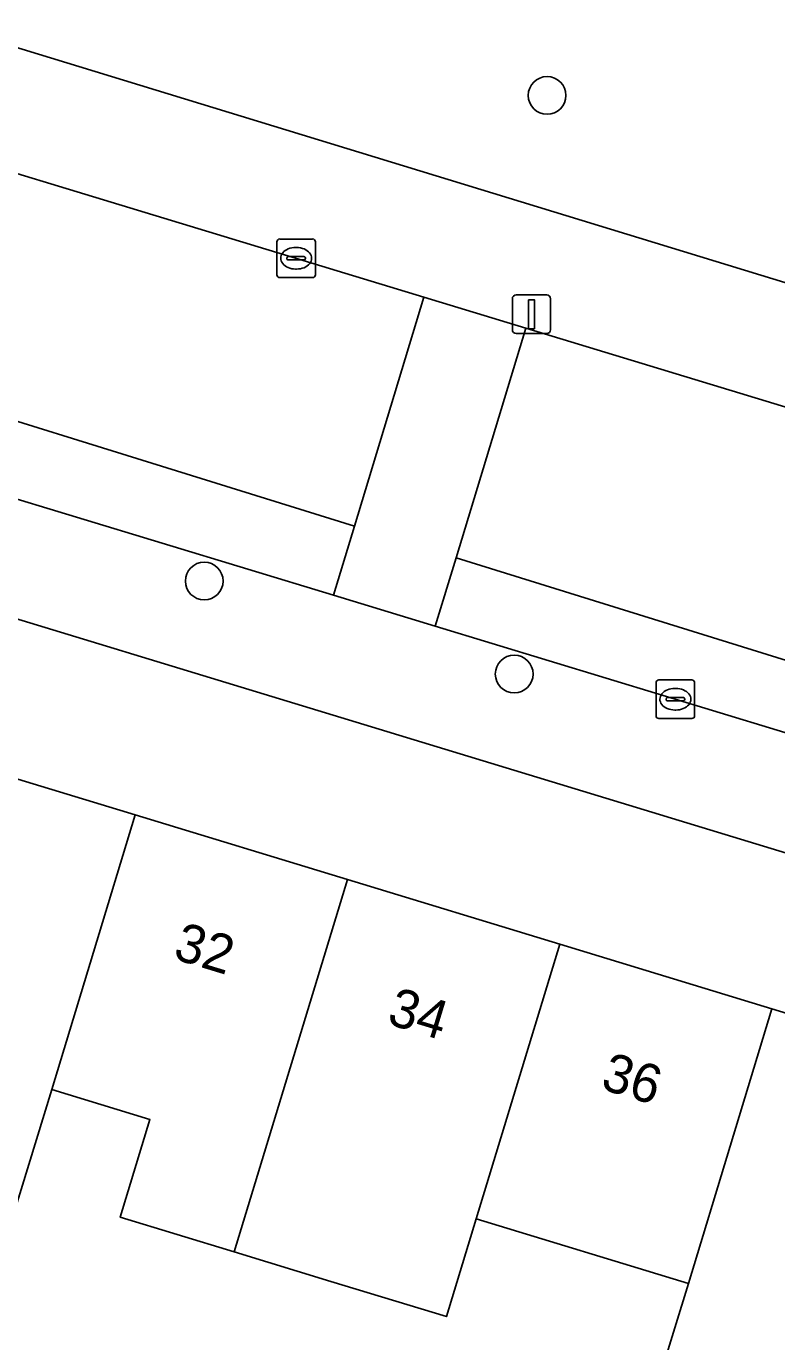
# Model space of a CAD drawing. Extents: x 159817 to 160765, y 380688 to 381638.
# Drawn here: x 160158.1 to 160177.54, y 381036.92 to 381071.03 of the extents above; entities that cross this region are included whole.
import ezdxf

# ---------------------------------------------------------------- set-up
doc = ezdxf.new("R2010")
doc.units = 0
for name, color, linetype in [('IMGEO_Boom', 7, 'Continuous'), ('IMGEO_Erf', 7, 'Continuous'), ('IMGEO_Groenvoorziening', 7, 'Continuous'), ('IMGEO_Kolk', 7, 'Continuous'), ('IMGEO_Lichtmast', 7, 'Continuous'), ('IMGEO_Pand', 7, 'Continuous'), ('IMGEO_Pand_nummerreeks', 7, 'Continuous'), ('IMGEO_Parkeervlak_open', 7, 'Continuous'), ('IMGEO_Rijbaan_lokaal_open', 7, 'Continuous'), ('IMGEO_Voetpad_open', 7, 'Continuous')]:
    doc.layers.add(name, color=color, linetype=linetype)

msp = doc.modelspace()

# ---------------------------------------------------------------- linework, layer by layer
at = {"layer": 'IMGEO_Boom'}
for centre in [(160171.594, 381069.234), (160162.708, 381056.645), (160170.741, 381054.234)]:
    msp.add_circle(centre, 0.489, dxfattribs=at)
at = {"layer": 'IMGEO_Erf'}
for points in [[(160155.42, 381052.254), (160160.92, 381050.579), (160166.421, 381048.904), (160171.922, 381047.229), (160177.422, 381045.555), (160182.923, 381043.88), (160188.424, 381042.205), (160194.082, 381040.482), (160194.368, 381041.932), (160194.318, 381043.409), (160193.44, 381044.574), (160192.132, 381045.221), (160150.121, 381058.011)], [(160174.52, 381036.022), (160175.255, 381038.435), (160169.755, 381040.11), (160168.983, 381037.575), (160165.99, 381038.486), (160163.482, 381039.25), (160160.529, 381040.149), (160161.301, 381042.683), (160158.753, 381043.459), (160157.767, 381040.223)]]:
    msp.add_lwpolyline(points, dxfattribs=at)
at = {"layer": 'IMGEO_Groenvoorziening'}
msp.add_lwpolyline([(160152.489, 381072.123), (160153.769, 381071.728), (160190.068, 381060.613), (160190.47, 381061.909), (160190.705, 381061.841), (160188.051, 381074.489), (160167.111, 381073.51), (160163.493, 381083.612), (160152.583, 381081.495), (160151.707, 381081.325)], close=True, dxfattribs=at)
at = {"layer": 'IMGEO_Kolk'}
for p, q in [((160164.589, 381064.586), (160164.589, 381065.438)), ((160164.664, 381065.512), (160165.516, 381065.512)), ((160165.077, 381065.292), (160165.102, 381065.292)), ((160165.59, 381065.438), (160165.59, 381064.586)), ((160164.848, 381065.006), (160164.848, 381065.018)), ((160165.286, 381064.969), (160164.888, 381064.969)), ((160164.891, 381065.055), (160165.289, 381065.055)), ((160165.332, 381065.018), (160165.332, 381065.006)), ((160165.1, 381064.732), (160165.075, 381064.732)), ((160165.516, 381064.512), (160164.664, 381064.512)), ((160174.417, 381053.154), (160174.417, 381054.006)), ((160174.492, 381054.08), (160175.344, 381054.08)), ((160175.418, 381054.006), (160175.418, 381053.154)), ((160174.719, 381053.623), (160175.117, 381053.623)), ((160174.905, 381053.86), (160174.93, 381053.86)), ((160174.676, 381053.574), (160174.676, 381053.586)), ((160175.114, 381053.537), (160174.716, 381053.537)), ((160174.928, 381053.3), (160174.903, 381053.3)), ((160175.16, 381053.586), (160175.16, 381053.574)), ((160175.344, 381053.08), (160174.492, 381053.08))]:
    msp.add_line(p, q, dxfattribs=at)
for points in [[(160164.589, 381064.586), (160164.589, 381065.438)], [(160164.664, 381065.512), (160165.516, 381065.512)], [(160165.59, 381065.438), (160165.59, 381064.586)], [(160165.516, 381064.512), (160164.664, 381064.512)], [(160174.417, 381053.154), (160174.417, 381054.006)], [(160174.492, 381054.08), (160175.344, 381054.08)], [(160175.418, 381054.006), (160175.418, 381053.154)], [(160175.344, 381053.08), (160174.492, 381053.08)]]:
    msp.add_lwpolyline(points, dxfattribs=at)
for centre, radius, start, end in [((160164.666, 381065.436), 0.0765, 91.552, 178.448), ((160164.666, 381065.436), 0.0765, 91.552, 178.448), ((160165.514, 381065.436), 0.0765, 1.552, 88.448), ((160165.514, 381065.436), 0.0765, 1.552, 88.448), ((160164.888, 381065.015), 0.0403, 85.8775, 175.7526), ((160164.885, 381065.005), 0.0366, 178.938, 274.7102), ((160165.289, 381065.012), 0.043, 264.8664, 352.4533), ((160165.293, 381065.017), 0.0386, 1.7309, 96.639), ((160164.666, 381064.588), 0.0765, 181.552, 268.448), ((160164.666, 381064.588), 0.0765, 181.552, 268.448), ((160165.514, 381064.588), 0.0765, 271.552, 358.448), ((160165.514, 381064.588), 0.0765, 271.552, 358.448), ((160174.494, 381054.004), 0.0765, 91.552, 178.448), ((160174.494, 381054.004), 0.0765, 91.552, 178.448), ((160175.342, 381054.004), 0.0765, 1.552, 88.448), ((160175.342, 381054.004), 0.0765, 1.552, 88.448), ((160174.716, 381053.583), 0.0403, 85.8775, 175.7526), ((160175.121, 381053.585), 0.0386, 1.7309, 96.639), ((160174.713, 381053.573), 0.0366, 178.938, 274.7102), ((160175.117, 381053.58), 0.043, 264.8664, 352.4533), ((160174.494, 381053.156), 0.0765, 181.552, 268.448), ((160174.494, 381053.156), 0.0765, 181.552, 268.448), ((160175.342, 381053.156), 0.0765, 271.552, 358.448), ((160175.342, 381053.156), 0.0765, 271.552, 358.448)]:
    msp.add_arc(centre, radius, start, end, dxfattribs=at)
for centre, major_axis, ratio, start_param, end_param in [((160165.076, 381065.012), (-0.387, 0.002), 0.722429, 4.712389, 7.853982), ((160165.101, 381065.012), (-0.39, 0.002), 0.717154, 1.570796, 4.712389), ((160174.904, 381053.58), (-0.387, 0.002), 0.722429, 4.712389, 7.853982), ((160174.929, 381053.58), (-0.39, 0.002), 0.717154, 1.570796, 4.712389)]:
    msp.add_ellipse(centre, major_axis=major_axis, ratio=ratio, start_param=start_param, end_param=end_param, dxfattribs=at)
at = {"layer": 'IMGEO_Lichtmast'}
for p, q in [((160170.693, 381063.161), (160170.693, 381063.961)), ((160170.693, 381063.961), (160170.693, 381063.161)), ((160170.793, 381064.061), (160171.583, 381064.061)), ((160171.583, 381064.061), (160170.793, 381064.061)), ((160171.683, 381063.961), (160171.683, 381063.161)), ((160171.683, 381063.161), (160171.683, 381063.961)), ((160171.583, 381063.061), (160170.793, 381063.061)), ((160170.793, 381063.061), (160171.583, 381063.061))]:
    msp.add_line(p, q, dxfattribs=at)
msp.add_lwpolyline([(160171.113, 381063.936), (160171.263, 381063.936), (160171.263, 381063.186), (160171.113, 381063.186), (160171.113, 381063.936)], dxfattribs=at)
for centre, start, end in [((160170.793, 381063.961), 90, 180), ((160170.793, 381063.961), 90, 180), ((160171.583, 381063.961), 0, 90), ((160171.583, 381063.961), 360, 90), ((160170.793, 381063.161), 180, 270), ((160170.793, 381063.161), 180, 270), ((160171.583, 381063.161), 270, 0), ((160171.583, 381063.161), 270, 0)]:
    msp.add_arc(centre, 0.1, start, end, dxfattribs=at)
at = {"layer": 'IMGEO_Pand'}
for points in [[(160155.42, 381052.254), (160153.251, 381045.134), (160152.265, 381041.899), (160157.767, 381040.223), (160158.753, 381043.459), (160160.92, 381050.579)], [(160166.421, 381048.904), (160160.92, 381050.579), (160158.753, 381043.459), (160161.301, 381042.683), (160160.529, 381040.149), (160163.482, 381039.25)], [(160171.922, 381047.229), (160166.421, 381048.904), (160163.482, 381039.25), (160165.99, 381038.486), (160168.983, 381037.575), (160169.755, 381040.11)], [(160169.755, 381040.11), (160175.255, 381038.435), (160177.422, 381045.555), (160171.922, 381047.229)], [(160177.422, 381045.555), (160175.255, 381038.435), (160174.52, 381036.022), (160180.021, 381034.347), (160180.755, 381036.76), (160182.923, 381043.88)]]:
    msp.add_lwpolyline(points, close=True, dxfattribs=at)
at = {"layer": 'IMGEO_Parkeervlak_open'}
for points in [[(160150.507, 381060.997), (160166.054, 381056.274), (160166.598, 381058.064), (160151.082, 381062.889)], [(160169.234, 381057.245), (160168.695, 381055.471), (160192.333, 381048.288), (160192.892, 381049.888)]]:
    msp.add_lwpolyline(points, close=True, dxfattribs=at)
at = {"layer": 'IMGEO_Rijbaan_lokaal_open'}
for points in [[(160108.334, 381082.266), (160106.567, 381076.508), (160136.642, 381067.238), (160136.07, 381065.373), (160137.286, 381065), (160137.514, 381064.952), (160147.591, 381061.846), (160149.618, 381061.267), (160150.507, 381060.997), (160151.082, 381062.889), (160166.598, 381058.064), (160168.403, 381064.004)], [(160171.044, 381063.201), (160168.403, 381064.004), (160166.598, 381058.064), (160166.054, 381056.274), (160168.695, 381055.471), (160169.234, 381057.245)]]:
    msp.add_lwpolyline(points, close=True, dxfattribs=at)
msp.add_lwpolyline([(160200.296, 381054.308), (160196.359, 381055.505), (160171.044, 381063.201), (160169.234, 381057.245), (160192.892, 381049.888), (160192.333, 381048.288)], dxfattribs=at)
at = {"layer": 'IMGEO_Voetpad_open'}
for points in [[(160210.881, 381051.599), (160210.717, 381051.603), (160209.819, 381051.8), (160206.52, 381053.665), (160199.314, 381057.74), (160197.247, 381058.362), (160193.405, 381059.59), (160193.111, 381059.684), (160190.068, 381060.613), (160153.769, 381071.728), (160152.489, 381072.123), (160136.348, 381077.101), (160134.16, 381077.77), (160120.204, 381082.036), (160117.259, 381082.928), (160095.705, 381089.314), (160092.73, 381090.233), (160089.904, 381091.107), (160075.881, 381095.343), (160066.472, 381098.413), (160030.475, 381111.405)], [(160073.93, 381092.725), (160077.136, 381091.759), (160078.974, 381091.206), (160089.161, 381088.138), (160092.763, 381087.03), (160105.655, 381083.08), (160108.334, 381082.266), (160168.403, 381064.004), (160171.044, 381063.201), (160196.359, 381055.505), (160200.296, 381054.308)], [(160168.695, 381055.471), (160166.054, 381056.274), (160150.507, 381060.997), (160149.618, 381061.267), (160147.591, 381061.846)], [(160143.104, 381060.147), (160150.121, 381058.011), (160192.132, 381045.221), (160193.44, 381044.574), (160198.585, 381042.167), (160200.125, 381041.435), (160201.05, 381044.964), (160198.975, 381045.903), (160198.851, 381045.971)], [(160192.333, 381048.288), (160168.695, 381055.471)]]:
    msp.add_lwpolyline(points, dxfattribs=at)

# ---------------------------------------------------------------- texts
at = {"layer": 'IMGEO_Pand_nummerreeks'}
for s, p in [('32', (160161.867, 381046.862)), ('34', (160167.409, 381045.175)), ('36', (160172.948, 381043.488))]:
    msp.add_text(s, height=1, rotation=343.0656, dxfattribs=at).set_placement(p)

doc.saveas('drawing.dxf')
